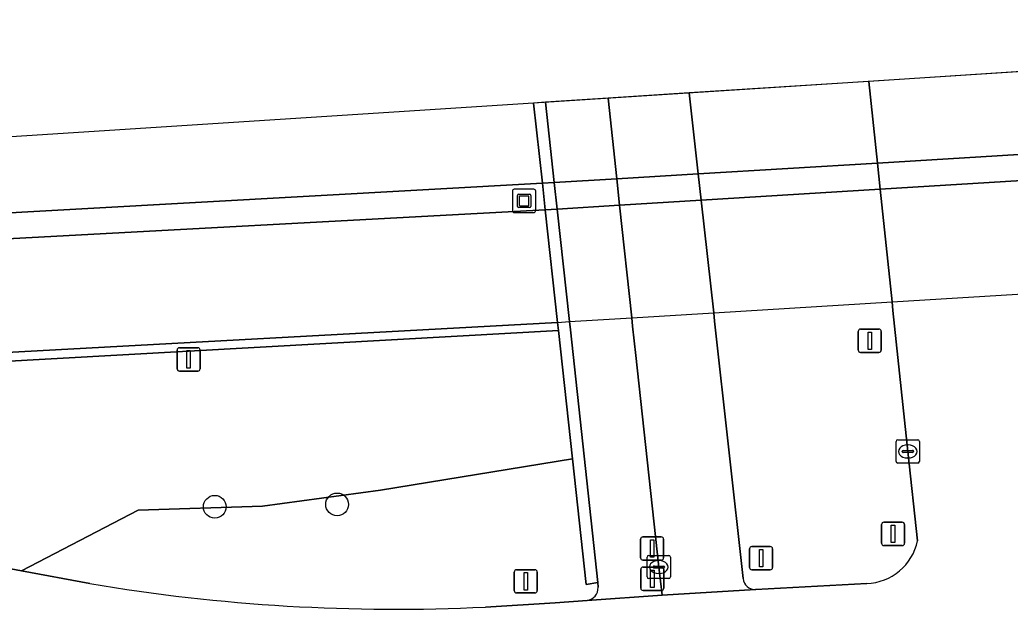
# Model space of a CAD drawing. Extents: x 160856 to 161310, y 384024 to 384878.
# Drawn here: x 161232.11 to 161274.62, y 384852.69 to 384878 of the extents above; entities that cross this region are included whole.
import ezdxf

# ---------------------------------------------------------------- set-up
doc = ezdxf.new("R2010")
doc.units = 0
for name, color, linetype in [('IMGEO_Berm_gesloten', 7, 'Continuous'), ('IMGEO_Berm_groen', 7, 'Continuous'), ('IMGEO_Boom', 7, 'Continuous'), ('IMGEO_Drukknoppaal', 7, 'Continuous'), ('IMGEO_Fietspad_gesloten', 7, 'Continuous'), ('IMGEO_Groenvoorziening', 7, 'Continuous'), ('IMGEO_Kolk', 7, 'Continuous'), ('IMGEO_Kunstobject', 7, 'Continuous'), ('IMGEO_Lichtmast', 7, 'Continuous'), ('IMGEO_Muur', 7, 'Continuous'), ('IMGEO_Rijbaan_regionaal_gesloten', 7, 'Continuous'), ('IMGEO_Tunneldeel', 7, 'Continuous'), ('IMGEO_Verkeersbordpaal', 7, 'Continuous'), ('IMGEO_Verkeerseiland_open', 7, 'Continuous'), ('IMGEO_Verkeersregelinstallatiepaal', 7, 'Continuous'), ('IMGEO_Voetpad_open', 7, 'Continuous')]:
    doc.layers.add(name, color=color, linetype=linetype)

msp = doc.modelspace()

# ---------------------------------------------------------------- linework, layer by layer
at = {"layer": 'IMGEO_Berm_gesloten'}
msp.add_lwpolyline([(161204.672, 384867.145), (161229.707, 384868.501), (161254.665, 384869.839), (161254.541, 384870.979), (161229.619, 384869.602), (161204.609, 384868.254), (161180.477, 384866.898), (161180.529, 384865.804), (161180.531, 384865.76)], close=True, dxfattribs=at)
at = {"layer": 'IMGEO_Berm_groen'}
for points in [[(161268.554, 384875.356), (161260.844, 384874.859), (161261.23, 384871.384), (161261.356, 384870.25), (161261.893, 384865.416), (161261.932, 384865.057), (161263.16, 384854.005)], [(161270.642, 384855.624), (161270.224, 384859.463), (161269.588, 384865.518), (161269.549, 384865.883), (161269.041, 384870.722), (161268.922, 384871.851), (161268.554, 384875.356)], [(161255.83, 384859.151), (161255.231, 384864.653), (161250.878, 384864.416), (161205.002, 384861.845), (161197.104, 384861.415), (161197.183, 384860.302)], [(161209.594, 384858.59), (161215.464, 384857.49), (161232.179, 384854.341), (161237.184, 384856.937), (161242.527, 384857.119), (161247.591, 384857.798), (161255.83, 384859.151)], [(161263.692, 384853.532), (161263.706, 384853.533), (161268.459, 384853.795)]]:
    msp.add_lwpolyline(points, dxfattribs=at)
for centre, radius, start, end in [((161268.391, 384856.093), 2.299, 271.6835, 348.2316), ((161263.669, 384854.042), 0.511, 184.1672, 272.5523)]:
    msp.add_arc(centre, radius, start, end, dxfattribs=at)
at = {"layer": 'IMGEO_Boom'}
for centre in [(161245.731, 384857.188), (161240.478, 384857.085)]:
    msp.add_circle(centre, 0.489, dxfattribs=at)
at = {"layer": 'IMGEO_Drukknoppaal'}
for p, q in [((161258.755, 384854.896), (161258.755, 384855.696)), ((161258.755, 384855.696), (161258.755, 384854.896)), ((161258.855, 384855.796), (161259.645, 384855.796)), ((161259.645, 384855.796), (161258.855, 384855.796)), ((161259.745, 384855.696), (161259.745, 384854.896)), ((161259.745, 384854.896), (161259.745, 384855.696)), ((161259.645, 384854.796), (161258.855, 384854.796)), ((161258.855, 384854.796), (161259.645, 384854.796))]:
    msp.add_line(p, q, dxfattribs=at)
msp.add_lwpolyline([(161259.175, 384855.671), (161259.325, 384855.671), (161259.325, 384854.921), (161259.175, 384854.921), (161259.175, 384855.671)], dxfattribs=at)
for centre, start, end in [((161258.855, 384855.696), 90, 180), ((161258.855, 384855.696), 90, 180), ((161259.645, 384855.696), 0, 90), ((161259.645, 384855.696), 360, 90), ((161258.855, 384854.896), 180, 270), ((161258.855, 384854.896), 180, 270), ((161259.645, 384854.896), 270, 0), ((161259.645, 384854.896), 270, 0)]:
    msp.add_arc(centre, 0.1, start, end, dxfattribs=at)
at = {"layer": 'IMGEO_Fietspad_gesloten'}
for points in [[(161260.844, 384874.859), (161257.365, 384874.634), (161257.735, 384871.172), (161257.856, 384870.035), (161258.373, 384865.201), (161258.411, 384864.845), (161258.546, 384863.583), (161259.536, 384854.5), (161259.679, 384853.294), (161263.692, 384853.532)], [(161263.16, 384854.005), (161261.932, 384865.057), (161261.893, 384865.416), (161261.356, 384870.25), (161261.23, 384871.384), (161260.844, 384874.859)]]:
    msp.add_lwpolyline(points, dxfattribs=at)
msp.add_arc((161263.669, 384854.042), 0.511, 184.1672, 272.5523, dxfattribs=at)
at = {"layer": 'IMGEO_Groenvoorziening'}
for points in [[(161255.83, 384859.151), (161247.591, 384857.798), (161242.527, 384857.119), (161237.184, 384856.937), (161232.179, 384854.341), (161235.123, 384853.786)], [(161256.929, 384853.628), (161256.921, 384853.829), (161256.418, 384853.754), (161255.83, 384859.151)], [(161252.094, 384852.782), (161255.089, 384852.96), (161256.465, 384853.065)]]:
    msp.add_lwpolyline(points, dxfattribs=at)
for centre, radius, start, end in [((161248.237, 384931.517), 78.83, 260.42401, 272.80467), ((161256.399, 384853.592), 0.531, 277.1221, 3.8902)]:
    msp.add_arc(centre, radius, start, end, dxfattribs=at)
at = {"layer": 'IMGEO_Kolk'}
for p, q in [((161269.723, 384859.037), (161269.723, 384859.889)), ((161269.798, 384859.963), (161270.65, 384859.963)), ((161270.211, 384859.743), (161270.236, 384859.743)), ((161270.724, 384859.889), (161270.724, 384859.037)), ((161269.982, 384859.457), (161269.982, 384859.469)), ((161270.42, 384859.42), (161270.022, 384859.42)), ((161270.025, 384859.506), (161270.423, 384859.506)), ((161270.466, 384859.469), (161270.466, 384859.457)), ((161270.65, 384858.963), (161269.798, 384858.963)), ((161270.234, 384859.183), (161270.209, 384859.183)), ((161259.035, 384854.074), (161259.035, 384854.926)), ((161259.11, 384855), (161259.962, 384855)), ((161259.523, 384854.78), (161259.548, 384854.78)), ((161260.036, 384854.926), (161260.036, 384854.074)), ((161259.294, 384854.494), (161259.294, 384854.506)), ((161259.732, 384854.457), (161259.334, 384854.457)), ((161259.337, 384854.543), (161259.735, 384854.543)), ((161259.546, 384854.22), (161259.521, 384854.22)), ((161259.778, 384854.506), (161259.778, 384854.494)), ((161259.962, 384854), (161259.11, 384854))]:
    msp.add_line(p, q, dxfattribs=at)
for points in [[(161269.723, 384859.037), (161269.723, 384859.889)], [(161269.798, 384859.963), (161270.65, 384859.963)], [(161270.724, 384859.889), (161270.724, 384859.037)], [(161270.65, 384858.963), (161269.798, 384858.963)], [(161259.035, 384854.074), (161259.035, 384854.926)], [(161259.11, 384855), (161259.962, 384855)], [(161260.036, 384854.926), (161260.036, 384854.074)], [(161259.962, 384854), (161259.11, 384854)]]:
    msp.add_lwpolyline(points, dxfattribs=at)
for centre, radius, start, end in [((161269.8, 384859.887), 0.0765, 91.552, 178.448), ((161269.8, 384859.887), 0.0765, 91.552, 178.448), ((161270.648, 384859.887), 0.0765, 1.552, 88.448), ((161270.648, 384859.887), 0.0765, 1.552, 88.448), ((161270.022, 384859.466), 0.0403, 85.8775, 175.7526), ((161270.019, 384859.456), 0.0366, 178.938, 274.7102), ((161270.423, 384859.463), 0.043, 264.8664, 352.4533), ((161270.427, 384859.468), 0.0386, 1.7309, 96.639), ((161269.8, 384859.039), 0.0765, 181.552, 268.448), ((161269.8, 384859.039), 0.0765, 181.552, 268.448), ((161270.648, 384859.039), 0.0765, 271.552, 358.448), ((161270.648, 384859.039), 0.0765, 271.552, 358.448), ((161259.112, 384854.924), 0.0765, 91.552, 178.448), ((161259.112, 384854.924), 0.0765, 91.552, 178.448), ((161259.96, 384854.924), 0.0765, 1.552, 88.448), ((161259.96, 384854.924), 0.0765, 1.552, 88.448), ((161259.334, 384854.503), 0.0403, 85.8775, 175.7526), ((161259.331, 384854.493), 0.0366, 178.938, 274.7102), ((161259.735, 384854.5), 0.043, 264.8664, 352.4533), ((161259.739, 384854.505), 0.0386, 1.7309, 96.639), ((161259.112, 384854.076), 0.0765, 181.552, 268.448), ((161259.112, 384854.076), 0.0765, 181.552, 268.448), ((161259.96, 384854.076), 0.0765, 271.552, 358.448), ((161259.96, 384854.076), 0.0765, 271.552, 358.448)]:
    msp.add_arc(centre, radius, start, end, dxfattribs=at)
for centre, major_axis, ratio, start_param, end_param in [((161270.21, 384859.463), (-0.387, 0.002), 0.722429, 4.712389, 7.853982), ((161270.235, 384859.463), (-0.39, 0.002), 0.717154, 1.570796, 4.712389), ((161259.522, 384854.5), (-0.387, 0.002), 0.722429, 4.712389, 7.853982), ((161259.547, 384854.5), (-0.39, 0.002), 0.717154, 1.570796, 4.712389)]:
    msp.add_ellipse(centre, major_axis=major_axis, ratio=ratio, start_param=start_param, end_param=end_param, dxfattribs=at)
at = {"layer": 'IMGEO_Kunstobject'}
for p, q in [((161253.253, 384870.639), (161253.253, 384869.798)), ((161253.253, 384870.639), (161253.253, 384869.798)), ((161254.169, 384870.723), (161253.328, 384870.723)), ((161254.169, 384870.723), (161253.328, 384870.723)), ((161253.467, 384869.987), (161253.467, 384870.461)), ((161253.517, 384870.511), (161253.991, 384870.511)), ((161253.547, 384870.411), (161253.547, 384870.037)), ((161253.941, 384870.431), (161253.567, 384870.431)), ((161253.961, 384870.037), (161253.961, 384870.411)), ((161254.041, 384870.461), (161254.041, 384869.987)), ((161254.253, 384869.807), (161254.253, 384870.648)), ((161254.253, 384869.807), (161254.253, 384870.648)), ((161253.991, 384869.937), (161253.517, 384869.937)), ((161253.567, 384870.017), (161253.941, 384870.017)), ((161253.337, 384869.723), (161254.178, 384869.723)), ((161253.337, 384869.723), (161254.178, 384869.723))]:
    msp.add_line(p, q, dxfattribs=at)
for centre, radius, start, end in [((161253.331, 384870.645), 0.0779, 92.4484, 184.2845), ((161253.331, 384870.645), 0.0779, 92.4484, 184.2845), ((161253.517, 384870.461), 0.05, 90, 180), ((161253.567, 384870.411), 0.02, 90, 180), ((161253.941, 384870.411), 0.02, 360, 90), ((161253.991, 384870.461), 0.05, 360, 90), ((161254.175, 384870.645), 0.0779, 2.4484, 94.2845), ((161254.175, 384870.645), 0.0779, 2.4484, 94.2845), ((161253.517, 384869.987), 0.05, 180, 270), ((161253.567, 384870.037), 0.02, 180, 270), ((161253.941, 384870.037), 0.02, 270, 0), ((161253.991, 384869.987), 0.05, 270, 0), ((161253.331, 384869.801), 0.0779, 182.4484, 274.2845), ((161253.331, 384869.801), 0.0779, 182.4484, 274.2845), ((161254.175, 384869.801), 0.0779, 272.4484, 4.2845), ((161254.175, 384869.801), 0.0779, 272.4484, 4.2845)]:
    msp.add_arc(centre, radius, start, end, dxfattribs=at)
at = {"layer": 'IMGEO_Lichtmast'}
for p, q in [((161238.86, 384863.017), (161238.86, 384863.817)), ((161238.86, 384863.817), (161238.86, 384863.017)), ((161238.96, 384863.917), (161239.75, 384863.917)), ((161239.75, 384863.917), (161238.96, 384863.917)), ((161239.85, 384863.817), (161239.85, 384863.017)), ((161239.85, 384863.017), (161239.85, 384863.817)), ((161239.75, 384862.917), (161238.96, 384862.917)), ((161238.96, 384862.917), (161239.75, 384862.917)), ((161269.095, 384855.522), (161269.095, 384856.322)), ((161269.095, 384856.322), (161269.095, 384855.522)), ((161269.195, 384856.422), (161269.985, 384856.422)), ((161269.985, 384856.422), (161269.195, 384856.422)), ((161270.085, 384856.322), (161270.085, 384855.522)), ((161270.085, 384855.522), (161270.085, 384856.322)), ((161269.985, 384855.422), (161269.195, 384855.422)), ((161269.195, 384855.422), (161269.985, 384855.422))]:
    msp.add_line(p, q, dxfattribs=at)
for points in [[(161239.28, 384863.792), (161239.43, 384863.792), (161239.43, 384863.042), (161239.28, 384863.042), (161239.28, 384863.792)], [(161269.515, 384856.297), (161269.665, 384856.297), (161269.665, 384855.547), (161269.515, 384855.547), (161269.515, 384856.297)]]:
    msp.add_lwpolyline(points, dxfattribs=at)
for centre, start, end in [((161238.96, 384863.817), 90, 180), ((161238.96, 384863.817), 90, 180), ((161239.75, 384863.817), 0, 90), ((161239.75, 384863.817), 360, 90), ((161238.96, 384863.017), 180, 270), ((161238.96, 384863.017), 180, 270), ((161239.75, 384863.017), 270, 0), ((161239.75, 384863.017), 270, 0), ((161269.195, 384856.322), 90, 180), ((161269.195, 384856.322), 90, 180), ((161269.985, 384856.322), 0, 90), ((161269.985, 384856.322), 360, 90), ((161269.195, 384855.522), 180, 270), ((161269.195, 384855.522), 180, 270), ((161269.985, 384855.522), 270, 0), ((161269.985, 384855.522), 270, 0)]:
    msp.add_arc(centre, 0.1, start, end, dxfattribs=at)
at = {"layer": 'IMGEO_Muur'}
msp.add_lwpolyline([(161254.166, 384874.428), (161254.541, 384870.979), (161254.665, 384869.839), (161255.192, 384865.007), (161255.231, 384864.653), (161255.83, 384859.151), (161256.418, 384853.754), (161256.921, 384853.829), (161255.74, 384864.684), (161255.701, 384865.038), (161255.175, 384869.87), (161255.051, 384871.01), (161254.675, 384874.461)], close=True, dxfattribs=at)
for points in [[(161255.231, 384864.653), (161255.192, 384865.007), (161229.953, 384863.626), (161204.956, 384862.295), (161180.814, 384860.967)], [(161180.827, 384860.53), (161197.104, 384861.415), (161205.002, 384861.845), (161250.878, 384864.416), (161255.231, 384864.653)]]:
    msp.add_lwpolyline(points, dxfattribs=at)
at = {"layer": 'IMGEO_Rijbaan_regionaal_gesloten'}
for points in [[(161159.494, 384865.813), (161169.487, 384866.328), (161180.477, 384866.898), (161204.609, 384868.254), (161229.619, 384869.602), (161254.541, 384870.979), (161254.166, 384874.428), (161167.157, 384868.815), (161117.456, 384869.429), (161022.134, 384878.002), (161020.709, 384877.941), (160983.645, 384876.362), (160971.848, 384874.449), (160909.879, 384864.4), (160874.71, 384856.965)], [(161276.546, 384864.268), (161276.369, 384865.927), (161276.33, 384866.297), (161275.813, 384871.138), (161275.693, 384872.262), (161275.316, 384875.792), (161268.554, 384875.356), (161268.922, 384871.851), (161269.041, 384870.722), (161269.549, 384865.883), (161269.588, 384865.518), (161270.224, 384859.463), (161270.642, 384855.624)], [(161180.814, 384860.967), (161204.956, 384862.295), (161229.953, 384863.626), (161255.192, 384865.007), (161254.665, 384869.839), (161229.707, 384868.501), (161204.672, 384867.145), (161180.531, 384865.76), (161180.529, 384865.804), (161170.408, 384865.242), (161156.408, 384864.538)], [(161235.123, 384853.786), (161232.179, 384854.341), (161215.464, 384857.49), (161209.594, 384858.59)], [(161268.459, 384853.795), (161263.706, 384853.533), (161263.692, 384853.532), (161259.679, 384853.294), (161256.465, 384853.065), (161255.089, 384852.96), (161252.094, 384852.782)]]:
    msp.add_lwpolyline(points, dxfattribs=at)
for points in [[(161254.166, 384874.428), (161254.541, 384870.979), (161255.051, 384871.01), (161257.735, 384871.172), (161261.23, 384871.384), (161268.922, 384871.851), (161275.693, 384872.262), (161277.276, 384872.358), (161287.186, 384872.959), (161298.981, 384873.674), (161302.533, 384873.89), (161302.126, 384877.522)], [(161303.201, 384867.937), (161302.657, 384872.788), (161299.102, 384872.569), (161287.303, 384871.844), (161277.395, 384871.235), (161275.813, 384871.138), (161269.041, 384870.722), (161261.356, 384870.25), (161257.856, 384870.035), (161255.175, 384869.87), (161254.665, 384869.839), (161255.192, 384865.007), (161255.701, 384865.038), (161258.373, 384865.201), (161261.893, 384865.416), (161269.549, 384865.883), (161276.33, 384866.297), (161277.905, 384866.393), (161287.811, 384866.998), (161299.63, 384867.719)]]:
    msp.add_lwpolyline(points, close=True, dxfattribs=at)
for centre, radius, start, end in [((161268.391, 384856.093), 2.299, 271.6835, 348.2316), ((161248.237, 384931.517), 78.83, 260.42401, 272.80467)]:
    msp.add_arc(centre, radius, start, end, dxfattribs=at)
at = {"layer": 'IMGEO_Tunneldeel'}
msp.add_lwpolyline([(161303.201, 384867.937), (161302.126, 384877.522), (161254.166, 384874.428), (161254.541, 384870.979), (161254.665, 384869.839), (161255.192, 384865.007), (161255.701, 384865.038), (161258.373, 384865.201), (161261.893, 384865.416), (161269.549, 384865.883), (161276.33, 384866.297), (161277.905, 384866.393), (161287.811, 384866.998), (161299.63, 384867.719)], close=True, dxfattribs=at)
at = {"layer": 'IMGEO_Verkeersbordpaal'}
for p, q in [((161263.432, 384854.48), (161263.432, 384855.28)), ((161263.432, 384855.28), (161263.432, 384854.48)), ((161263.532, 384855.38), (161264.322, 384855.38)), ((161264.322, 384855.38), (161263.532, 384855.38)), ((161264.422, 384855.28), (161264.422, 384854.48)), ((161264.422, 384854.48), (161264.422, 384855.28)), ((161253.333, 384853.484), (161253.333, 384854.284)), ((161253.333, 384854.284), (161253.333, 384853.484)), ((161253.433, 384854.384), (161254.223, 384854.384)), ((161254.223, 384854.384), (161253.433, 384854.384)), ((161254.323, 384854.284), (161254.323, 384853.484)), ((161254.323, 384853.484), (161254.323, 384854.284)), ((161264.322, 384854.38), (161263.532, 384854.38)), ((161263.532, 384854.38), (161264.322, 384854.38)), ((161254.223, 384853.384), (161253.433, 384853.384)), ((161253.433, 384853.384), (161254.223, 384853.384))]:
    msp.add_line(p, q, dxfattribs=at)
for points in [[(161263.852, 384855.255), (161264.002, 384855.255), (161264.002, 384854.505), (161263.852, 384854.505), (161263.852, 384855.255)], [(161253.753, 384854.259), (161253.903, 384854.259), (161253.903, 384853.509), (161253.753, 384853.509), (161253.753, 384854.259)]]:
    msp.add_lwpolyline(points, dxfattribs=at)
for centre, start, end in [((161263.532, 384855.28), 90, 180), ((161263.532, 384855.28), 90, 180), ((161264.322, 384855.28), 0, 90), ((161264.322, 384855.28), 360, 90), ((161253.433, 384854.284), 90, 180), ((161253.433, 384854.284), 90, 180), ((161254.223, 384854.284), 0, 90), ((161254.223, 384854.284), 360, 90), ((161263.532, 384854.48), 180, 270), ((161263.532, 384854.48), 180, 270), ((161264.322, 384854.48), 270, 0), ((161264.322, 384854.48), 270, 0), ((161253.433, 384853.484), 180, 270), ((161253.433, 384853.484), 180, 270), ((161254.223, 384853.484), 270, 0), ((161254.223, 384853.484), 270, 0)]:
    msp.add_arc(centre, 0.1, start, end, dxfattribs=at)
at = {"layer": 'IMGEO_Verkeerseiland_open'}
msp.add_lwpolyline([(161302.657, 384872.788), (161302.533, 384873.89), (161298.981, 384873.674), (161287.186, 384872.959), (161277.276, 384872.358), (161275.693, 384872.262), (161268.922, 384871.851), (161261.23, 384871.384), (161257.735, 384871.172), (161255.051, 384871.01), (161254.541, 384870.979), (161254.665, 384869.839), (161255.175, 384869.87), (161257.856, 384870.035), (161261.356, 384870.25), (161269.041, 384870.722), (161275.813, 384871.138), (161277.395, 384871.235), (161287.303, 384871.844), (161299.102, 384872.569)], close=True, dxfattribs=at)
at = {"layer": 'IMGEO_Verkeersregelinstallatiepaal'}
for p, q in [((161268.097, 384863.817), (161268.097, 384864.617)), ((161268.097, 384864.617), (161268.097, 384863.817)), ((161268.197, 384864.717), (161268.987, 384864.717)), ((161268.987, 384864.717), (161268.197, 384864.717)), ((161269.087, 384864.617), (161269.087, 384863.817)), ((161269.087, 384863.817), (161269.087, 384864.617)), ((161268.987, 384863.717), (161268.197, 384863.717)), ((161268.197, 384863.717), (161268.987, 384863.717)), ((161258.762, 384853.594), (161258.762, 384854.394)), ((161258.762, 384854.394), (161258.762, 384853.594)), ((161258.862, 384854.494), (161259.652, 384854.494)), ((161259.652, 384854.494), (161258.862, 384854.494)), ((161259.752, 384854.394), (161259.752, 384853.594)), ((161259.752, 384853.594), (161259.752, 384854.394)), ((161259.652, 384853.494), (161258.862, 384853.494)), ((161258.862, 384853.494), (161259.652, 384853.494))]:
    msp.add_line(p, q, dxfattribs=at)
for points in [[(161268.517, 384864.592), (161268.667, 384864.592), (161268.667, 384863.842), (161268.517, 384863.842), (161268.517, 384864.592)], [(161259.182, 384854.369), (161259.332, 384854.369), (161259.332, 384853.619), (161259.182, 384853.619), (161259.182, 384854.369)]]:
    msp.add_lwpolyline(points, dxfattribs=at)
for centre, start, end in [((161268.197, 384864.617), 90, 180), ((161268.197, 384864.617), 90, 180), ((161268.987, 384864.617), 0, 90), ((161268.987, 384864.617), 360, 90), ((161268.197, 384863.817), 180, 270), ((161268.197, 384863.817), 180, 270), ((161268.987, 384863.817), 270, 0), ((161268.987, 384863.817), 270, 0), ((161258.862, 384854.394), 90, 180), ((161258.862, 384854.394), 90, 180), ((161259.652, 384854.394), 0, 90), ((161259.652, 384854.394), 360, 90), ((161258.862, 384853.594), 180, 270), ((161258.862, 384853.594), 180, 270), ((161259.652, 384853.594), 270, 0), ((161259.652, 384853.594), 270, 0)]:
    msp.add_arc(centre, 0.1, start, end, dxfattribs=at)
at = {"layer": 'IMGEO_Voetpad_open'}
for points in [[(161257.365, 384874.634), (161254.675, 384874.461), (161255.051, 384871.01), (161255.175, 384869.87), (161255.701, 384865.038), (161255.74, 384864.684), (161256.921, 384853.829), (161256.929, 384853.628)], [(161256.465, 384853.065), (161259.679, 384853.294), (161259.536, 384854.5), (161258.546, 384863.583), (161258.411, 384864.845), (161258.373, 384865.201), (161257.856, 384870.035), (161257.735, 384871.172), (161257.365, 384874.634)]]:
    msp.add_lwpolyline(points, dxfattribs=at)
msp.add_arc((161256.399, 384853.592), 0.531, 277.1221, 3.8902, dxfattribs=at)

doc.saveas('drawing.dxf')
